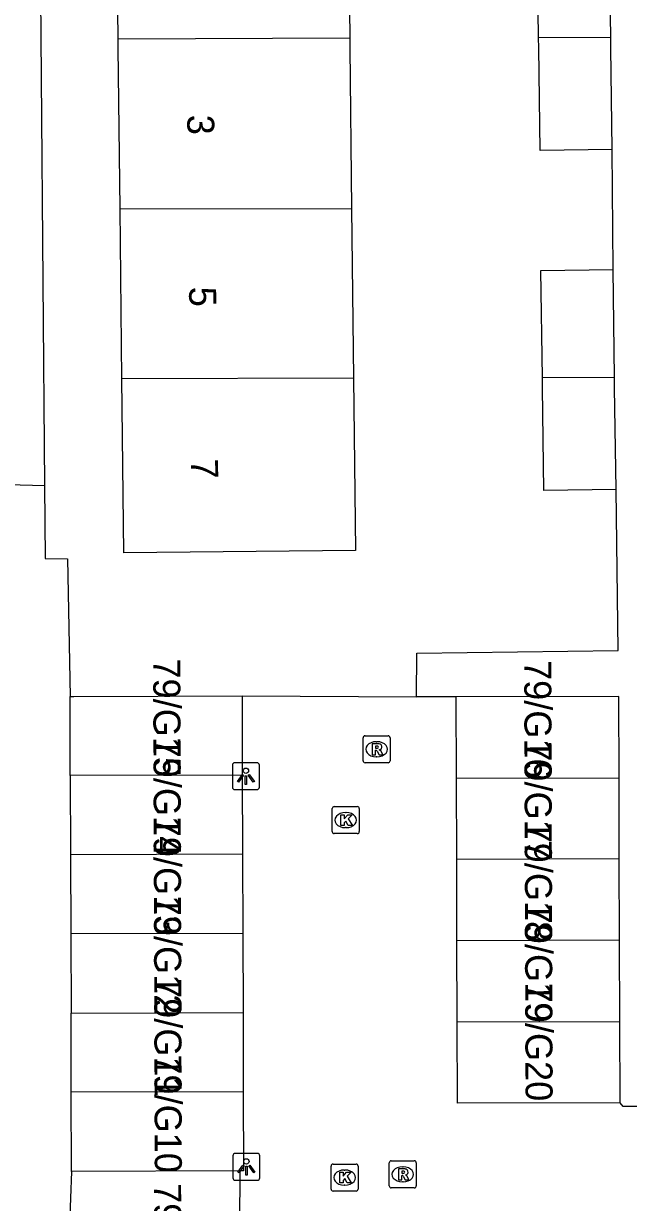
# Model space of a CAD drawing. Extents: x 160732 to 162105, y 387428 to 388479.
# Drawn here: x 161248.07 to 161270.44, y 388207.28 to 388250.9 of the extents above; entities that cross this region are included whole.
import ezdxf

# ---------------------------------------------------------------- set-up
doc = ezdxf.new("R2010")
doc.units = 0
for name, color, linetype in [('IMGEO_Kolk', 7, 'Continuous'), ('IMGEO_Lichtpunt', 7, 'Continuous'), ('IMGEO_Pand', 7, 'Continuous'), ('IMGEO_Pand_nummerreeks', 7, 'Continuous'), ('IMGEO_Rijbaan_lokaal_open', 7, 'Continuous'), ('IMGEO_Rioolput', 7, 'Continuous'), ('IMGEO_Voetpad_open', 7, 'Continuous')]:
    doc.layers.add(name, color=color, linetype=linetype)

msp = doc.modelspace()

# ---------------------------------------------------------------- linework, layer by layer
at = {"layer": 'IMGEO_Kolk'}
for p, q in [((161259.484, 388221), (161259.484, 388221.852)), ((161259.559, 388221.926), (161260.411, 388221.926)), ((161259.972, 388221.706), (161259.997, 388221.706)), ((161260.485, 388221.852), (161260.485, 388221)), ((161259.995, 388221.146), (161259.97, 388221.146)), ((161260.411, 388220.926), (161259.559, 388220.926)), ((161259.442, 388207.772), (161259.442, 388208.624)), ((161259.517, 388208.698), (161260.369, 388208.698)), ((161260.443, 388208.624), (161260.443, 388207.772)), ((161259.93, 388208.478), (161259.955, 388208.478)), ((161260.369, 388207.698), (161259.517, 388207.698)), ((161259.953, 388207.918), (161259.928, 388207.918))]:
    msp.add_line(p, q, dxfattribs=at)
for points in [[(161259.484, 388221), (161259.484, 388221.852)], [(161259.559, 388221.926), (161260.411, 388221.926)], [(161259.805, 388221.626), (161259.928, 388221.626), (161259.928, 388221.475), (161260.058, 388221.626), (161260.222, 388221.626), (161260.076, 388221.475), (161260.229, 388221.226), (161260.077, 388221.226), (161259.992, 388221.39), (161259.928, 388221.323), (161259.928, 388221.226), (161259.805, 388221.226), (161259.805, 388221.626)], [(161260.485, 388221.852), (161260.485, 388221)], [(161260.411, 388220.926), (161259.559, 388220.926)], [(161259.442, 388207.772), (161259.442, 388208.624)], [(161259.517, 388208.698), (161260.369, 388208.698)], [(161260.443, 388208.624), (161260.443, 388207.772)], [(161259.763, 388208.398), (161259.886, 388208.398), (161259.886, 388208.247), (161260.016, 388208.398), (161260.18, 388208.398), (161260.034, 388208.247), (161260.187, 388207.998), (161260.035, 388207.998), (161259.95, 388208.162), (161259.886, 388208.095), (161259.886, 388207.998), (161259.763, 388207.998), (161259.763, 388208.398)], [(161260.369, 388207.698), (161259.517, 388207.698)]]:
    msp.add_lwpolyline(points, dxfattribs=at)
for centre, start, end in [((161259.561, 388221.85), 91.552, 178.448), ((161259.561, 388221.85), 91.552, 178.448), ((161260.409, 388221.85), 1.552, 88.448), ((161260.409, 388221.85), 1.552, 88.448), ((161259.561, 388221.002), 181.552, 268.448), ((161259.561, 388221.002), 181.552, 268.448), ((161260.409, 388221.002), 271.552, 358.448), ((161260.409, 388221.002), 271.552, 358.448), ((161259.519, 388208.622), 91.552, 178.448), ((161259.519, 388208.622), 91.552, 178.448), ((161260.367, 388208.622), 1.552, 88.448), ((161260.367, 388208.622), 1.552, 88.448), ((161259.519, 388207.774), 181.552, 268.448), ((161259.519, 388207.774), 181.552, 268.448), ((161260.367, 388207.774), 271.552, 358.448), ((161260.367, 388207.774), 271.552, 358.448)]:
    msp.add_arc(centre, 0.0765, start, end, dxfattribs=at)
for centre, major_axis, ratio, start_param, end_param in [((161259.971, 388221.426), (-0.387, 0.002), 0.722429, 4.712389, 7.853982), ((161259.996, 388221.426), (-0.39, 0.002), 0.717154, 1.570796, 4.712389), ((161259.929, 388208.198), (-0.387, 0.002), 0.722429, 4.712389, 7.853982), ((161259.954, 388208.198), (-0.39, 0.002), 0.717154, 1.570796, 4.712389)]:
    msp.add_ellipse(centre, major_axis=major_axis, ratio=ratio, start_param=start_param, end_param=end_param, dxfattribs=at)
at = {"layer": 'IMGEO_Lichtpunt'}
for p, q in [((161255.794, 388223.454), (161255.794, 388222.647)), ((161255.794, 388223.454), (161255.794, 388222.647)), ((161256.696, 388223.549), (161255.888, 388223.549)), ((161256.696, 388223.549), (161255.888, 388223.549)), ((161256.79, 388222.647), (161256.79, 388223.454)), ((161256.79, 388222.647), (161256.79, 388223.454)), ((161255.888, 388222.553), (161256.696, 388222.553)), ((161255.888, 388222.553), (161256.696, 388222.553)), ((161255.81, 388208.999), (161255.81, 388208.192)), ((161255.81, 388208.999), (161255.81, 388208.192)), ((161256.712, 388209.094), (161255.904, 388209.094)), ((161256.712, 388209.094), (161255.904, 388209.094)), ((161256.806, 388208.192), (161256.806, 388208.999)), ((161256.806, 388208.192), (161256.806, 388208.999)), ((161255.904, 388208.098), (161256.712, 388208.098)), ((161255.904, 388208.098), (161256.712, 388208.098))]:
    msp.add_line(p, q, dxfattribs=at)
for points in [[(161256.168, 388223.118), (161256.207, 388223.09), (161256.019, 388222.828), (161255.981, 388222.855), (161256.168, 388223.118)], [(161256.27, 388223.07), (161256.317, 388223.07), (161256.317, 388222.748), (161256.27, 388222.748), (161256.27, 388223.07)], [(161256.38, 388223.09), (161256.418, 388223.117), (161256.605, 388222.855), (161256.566, 388222.827), (161256.38, 388223.09)], [(161256.184, 388208.663), (161256.223, 388208.635), (161256.035, 388208.373), (161255.997, 388208.4), (161256.184, 388208.663)], [(161256.286, 388208.615), (161256.333, 388208.615), (161256.333, 388208.293), (161256.286, 388208.293), (161256.286, 388208.615)], [(161256.396, 388208.635), (161256.434, 388208.662), (161256.621, 388208.4), (161256.582, 388208.372), (161256.396, 388208.635)]]:
    msp.add_lwpolyline(points, dxfattribs=at)
for centre in [(161256.293, 388223.252), (161256.309, 388208.797)]:
    msp.add_circle(centre, 0.0994, dxfattribs=at)
for centre, start, end in [((161255.888, 388223.454), 90, 180), ((161255.888, 388223.454), 90, 180), ((161256.696, 388223.454), 0, 90), ((161256.696, 388223.454), 0, 90), ((161255.888, 388222.647), 180, 270), ((161255.888, 388222.647), 180, 270), ((161256.696, 388222.647), 270, 0), ((161256.696, 388222.647), 270, 360), ((161255.904, 388208.999), 90, 180), ((161255.904, 388208.999), 90, 180), ((161256.712, 388208.999), 0, 90), ((161256.712, 388208.999), 0, 90), ((161255.904, 388208.192), 180, 270), ((161255.904, 388208.192), 180, 270), ((161256.712, 388208.192), 270, 0), ((161256.712, 388208.192), 270, 360)]:
    msp.add_arc(centre, 0.0946, start, end, dxfattribs=at)
at = {"layer": 'IMGEO_Pand'}
for points in [[(161251.567, 388250.329), (161251.496, 388256.761), (161260.057, 388256.856), (161260.13, 388250.356)], [(161267.116, 388250.378), (161267.063, 388254.348), (161269.731, 388254.384)], [(161269.784, 388250.386), (161269.731, 388254.384)], [(161269.784, 388250.386), (161267.116, 388250.378)], [(161269.839, 388246.239), (161267.171, 388246.204), (161267.121, 388250), (161267.116, 388250.378)], [(161269.839, 388246.239), (161269.789, 388250), (161269.784, 388250.386)], [(161260.13, 388250.356), (161251.567, 388250.329)], [(161251.637, 388244.039), (161251.571, 388250), (161251.567, 388250.329)], [(161260.13, 388250.356), (161260.134, 388250), (161260.2, 388244.062)], [(161251.637, 388244.039), (161260.2, 388244.062)], [(161251.708, 388237.75), (161251.637, 388244.039)], [(161260.2, 388244.062), (161260.27, 388237.775)], [(161267.256, 388237.795), (161267.203, 388241.767), (161269.871, 388241.803)], [(161269.924, 388237.803), (161269.871, 388241.803)], [(161260.27, 388237.775), (161251.708, 388237.75)], [(161260.27, 388237.775), (161260.341, 388231.406), (161251.78, 388231.311), (161251.708, 388237.75)], [(161269.924, 388237.803), (161267.256, 388237.795)], [(161269.979, 388233.658), (161267.311, 388233.623), (161267.261, 388237.419), (161267.256, 388237.795)], [(161269.979, 388233.658), (161269.929, 388237.419), (161269.924, 388237.803)], [(161249.787, 388226.001), (161249.926, 388226.001), (161256.148, 388226.021)], [(161249.796, 388223.072), (161249.787, 388226.001)], [(161256.148, 388226.021), (161256.157, 388223.092)], [(161270.09, 388222.995), (161270.081, 388226.002), (161264.068, 388225.983)], [(161264.077, 388222.976), (161264.068, 388225.983)], [(161256.157, 388223.092), (161249.796, 388223.072)], [(161249.796, 388223.072), (161249.806, 388220.143)], [(161256.157, 388223.092), (161256.166, 388220.163)], [(161264.077, 388222.976), (161270.09, 388222.995)], [(161264.087, 388219.969), (161264.077, 388222.976)], [(161270.1, 388219.988), (161270.09, 388222.995)], [(161256.166, 388220.163), (161249.806, 388220.143)], [(161249.806, 388220.143), (161249.815, 388217.214)], [(161256.166, 388220.163), (161256.176, 388217.234)], [(161270.1, 388219.988), (161264.087, 388219.969)], [(161264.096, 388216.962), (161264.087, 388219.969)], [(161270.109, 388216.981), (161270.1, 388219.988)], [(161256.176, 388217.234), (161249.815, 388217.214)], [(161256.176, 388217.234), (161256.185, 388214.304)], [(161249.815, 388217.214), (161249.824, 388214.284)], [(161270.109, 388216.981), (161264.096, 388216.962)], [(161264.106, 388213.955), (161264.096, 388216.962)], [(161270.119, 388213.974), (161270.109, 388216.981)], [(161249.824, 388214.284), (161256.185, 388214.304)], [(161249.834, 388211.355), (161249.824, 388214.284)], [(161256.185, 388214.304), (161256.194, 388211.375)], [(161264.106, 388213.955), (161270.119, 388213.974)], [(161270.128, 388210.967), (161264.115, 388210.948), (161264.106, 388213.955)], [(161270.128, 388210.967), (161270.119, 388213.974)], [(161256.194, 388211.375), (161249.834, 388211.355)], [(161249.843, 388208.426), (161249.834, 388211.355)], [(161256.194, 388211.375), (161256.203, 388208.446), (161256.069, 388208.446)], [(161256.069, 388208.446), (161249.843, 388208.426)]]:
    msp.add_lwpolyline(points, dxfattribs=at)
at = {"layer": 'IMGEO_Rijbaan_lokaal_open'}
for points in [[(161256.148, 388226.021), (161262.606, 388225.99)], [(161264.068, 388225.983), (161262.606, 388225.99)], [(161294.672, 388211.008), (161275.433, 388210.863), (161271.504, 388210.833), (161270.239, 388210.823), (161270.128, 388210.967)], [(161256.069, 388208.446), (161256.05, 388206.482)]]:
    msp.add_lwpolyline(points, dxfattribs=at)
at = {"layer": 'IMGEO_Rioolput'}
for p, q in [((161260.625, 388223.621), (161260.625, 388224.473)), ((161260.7, 388224.547), (161261.552, 388224.547)), ((161261.113, 388224.327), (161261.138, 388224.327)), ((161261.626, 388224.473), (161261.626, 388223.621)), ((161261.136, 388223.767), (161261.111, 388223.767)), ((161261.552, 388223.547), (161260.7, 388223.547)), ((161261.593, 388207.892), (161261.593, 388208.744)), ((161261.668, 388208.818), (161262.52, 388208.818)), ((161262.081, 388208.598), (161262.106, 388208.598)), ((161262.594, 388208.744), (161262.594, 388207.892)), ((161262.52, 388207.818), (161261.668, 388207.818)), ((161262.104, 388208.038), (161262.079, 388208.038))]:
    msp.add_line(p, q, dxfattribs=at)
for points in [[(161260.625, 388223.621), (161260.625, 388224.473)], [(161260.7, 388224.547), (161261.552, 388224.547)], [(161261.214, 388224.245), (161260.962, 388224.247), (161260.962, 388223.847)], [(161261.626, 388224.473), (161261.626, 388223.621)], [(161260.962, 388223.847), (161261.086, 388223.847), (161261.086, 388224.009), (161261.097, 388224.009)], [(161261.14, 388224.166), (161261.086, 388224.166), (161261.086, 388224.085)], [(161261.086, 388224.085), (161261.138, 388224.085)], [(161261.144, 388223.98), (161261.215, 388223.847), (161261.355, 388223.847), (161261.29, 388223.973)], [(161261.552, 388223.547), (161260.7, 388223.547)], [(161261.593, 388207.892), (161261.593, 388208.744)], [(161261.668, 388208.818), (161262.52, 388208.818)], [(161262.182, 388208.516), (161261.93, 388208.518), (161261.93, 388208.118)], [(161262.594, 388208.744), (161262.594, 388207.892)], [(161261.93, 388208.118), (161262.054, 388208.118), (161262.054, 388208.28), (161262.065, 388208.28)], [(161262.108, 388208.437), (161262.054, 388208.437), (161262.054, 388208.356)], [(161262.054, 388208.356), (161262.106, 388208.356)], [(161262.112, 388208.251), (161262.183, 388208.118), (161262.323, 388208.118), (161262.258, 388208.244)], [(161262.52, 388207.818), (161261.668, 388207.818)]]:
    msp.add_lwpolyline(points, dxfattribs=at)
for centre, radius, start, end in [((161260.702, 388224.471), 0.0765, 91.552, 178.448), ((161260.702, 388224.471), 0.0765, 91.552, 178.448), ((161261.213, 388224.135), 0.109, 350.3612, 89.416), ((161261.55, 388224.471), 0.0765, 1.552, 88.448), ((161261.55, 388224.471), 0.0765, 1.552, 88.448), ((161261.096, 388223.956), 0.0533, 26.0293, 88.6989), ((161261.122, 388224.274), 0.19, 274.7715, 282.9687), ((161261.146, 388224.07), 0.0964, 77.0061, 93.1865), ((161261.16, 388224.127), 0.0378, 276.6634, 79.6772), ((161261.211, 388224.135), 0.112, 277.5842, 350.9817), ((161261.195, 388223.92), 0.108, 29.5134, 73.7905), ((161260.702, 388223.623), 0.0765, 181.552, 268.448), ((161260.702, 388223.623), 0.0765, 181.552, 268.448), ((161261.55, 388223.623), 0.0765, 271.552, 358.448), ((161261.55, 388223.623), 0.0765, 271.552, 358.448), ((161261.67, 388208.742), 0.0765, 91.552, 178.448), ((161261.67, 388208.742), 0.0765, 91.552, 178.448), ((161262.181, 388208.406), 0.109, 350.3612, 89.416), ((161262.518, 388208.742), 0.0765, 1.552, 88.448), ((161262.518, 388208.742), 0.0765, 1.552, 88.448), ((161262.064, 388208.227), 0.0533, 26.0293, 88.6989), ((161262.09, 388208.545), 0.19, 274.7715, 282.9687), ((161262.114, 388208.341), 0.0964, 77.0061, 93.1865), ((161262.128, 388208.398), 0.0378, 276.6634, 79.6772), ((161262.179, 388208.406), 0.112, 277.5842, 350.9817), ((161262.163, 388208.191), 0.108, 29.5134, 73.7905), ((161261.67, 388207.894), 0.0765, 181.552, 268.448), ((161261.67, 388207.894), 0.0765, 181.552, 268.448), ((161262.518, 388207.894), 0.0765, 271.552, 358.448), ((161262.518, 388207.894), 0.0765, 271.552, 358.448)]:
    msp.add_arc(centre, radius, start, end, dxfattribs=at)
for centre, major_axis, ratio, start_param, end_param in [((161261.112, 388224.047), (-0.387, 0.002), 0.722429, 4.712389, 7.853982), ((161261.137, 388224.047), (-0.39, 0.002), 0.717154, 1.570796, 4.712389), ((161262.08, 388208.318), (-0.387, 0.002), 0.722429, 4.712389, 7.853982), ((161262.105, 388208.318), (-0.39, 0.002), 0.717154, 1.570796, 4.712389)]:
    msp.add_ellipse(centre, major_axis=major_axis, ratio=ratio, start_param=start_param, end_param=end_param, dxfattribs=at)
at = {"layer": 'IMGEO_Voetpad_open'}
for points in [[(161248.664, 388256.463), (161248.844, 388233.81)], [(161269.871, 388241.803), (161269.839, 388246.239)], [(161243.914, 388233.947), (161248.844, 388233.81)], [(161248.844, 388233.81), (161248.866, 388231.105), (161249.7, 388231.098), (161249.787, 388226.001)], [(161262.606, 388225.99), (161262.614, 388227.604), (161270.058, 388227.703), (161269.979, 388233.658)], [(161249.843, 388208.426), (161249.764, 388206.452)]]:
    msp.add_lwpolyline(points, dxfattribs=at)

# ---------------------------------------------------------------- texts
at = {"layer": 'IMGEO_Pand_nummerreeks'}
for s, rotation, p in [('3', 270.6393, (161254.119, 388247.522)), ('5', 270.6393, (161254.19, 388241.159)), ('7', 270.6393, (161254.261, 388234.797)), ('79/G15', 270.1793, (161252.864, 388227.405)), ('79/G16', 270.1791, (161266.584, 388227.347)), ('79/G14', 270.1793, (161252.873, 388224.476)), ('79/G17', 270.1791, (161266.593, 388224.34)), ('79/G13', 270.1793, (161252.882, 388221.547)), ('79/G18', 270.1791, (161266.603, 388221.33)), ('79/G12', 270.1793, (161252.891, 388218.624)), ('79/G19', 270.1791, (161266.612, 388218.329)), ('79/G11', 270.1793, (161252.901, 388215.578)), ('79/G20', 270.1791, (161266.621, 388215.407)), ('79/G10', 270.1793, (161252.909, 388212.756)), ('79/G09', 270.2801, (161252.896, 388207.99))]:
    msp.add_text(s, height=1, rotation=rotation, dxfattribs=at).set_placement(p)

doc.saveas('drawing.dxf')
